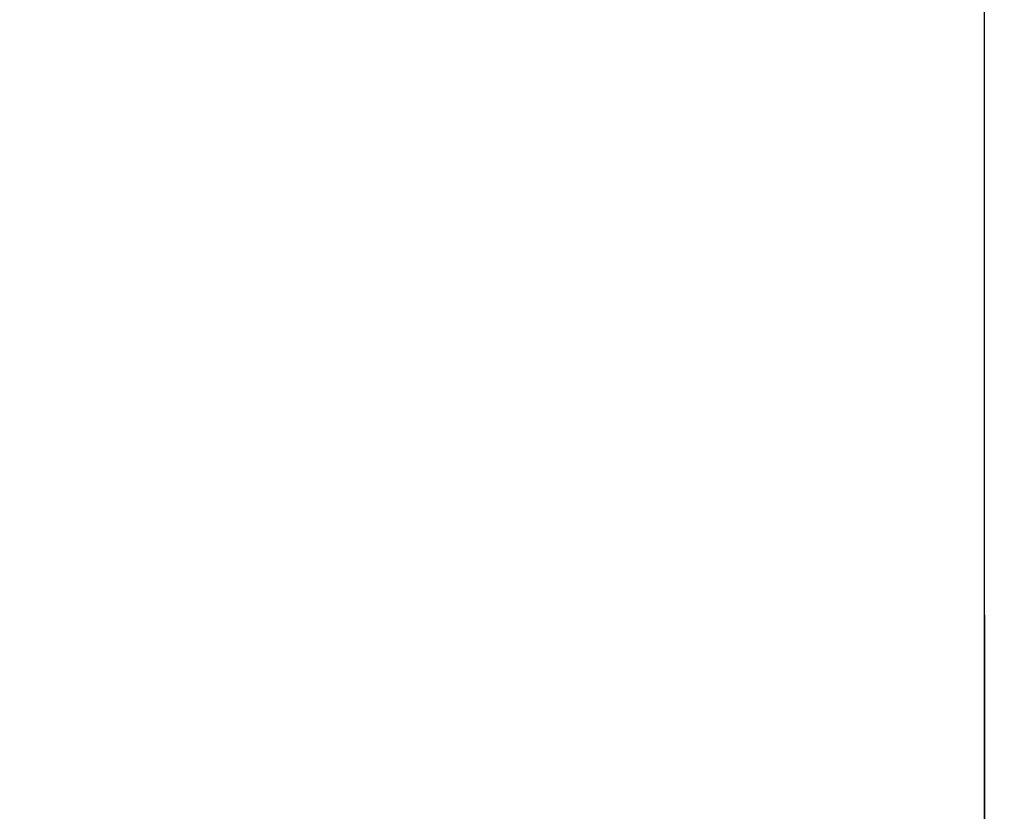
# Model space of a CAD drawing. Header units: millimetres. Extents: x -637441 to -130928, y -380379 to -53767.
# Tile 370 of 390: x -337416 to -337351, y -149209 to -149157. Entities that reach past the tile are written whole.
import ezdxf

# ---------------------------------------------------------------- set-up
doc = ezdxf.new("R2010")
doc.units = ezdxf.units.MM
doc.header["$LTSCALE"] = 10
doc.layers.add('CKTEXTY_MALE', color=7, linetype='Continuous', lineweight=25)
doc.layers.add('CrossSectionsGlass', color=4, linetype='Continuous')
doc.styles.get("Standard").update_dxf_attribs({"font": 'simplex.shx', "width": 0.8})
doc.dimstyles.new('normální', dxfattribs={"dimscale": 50, "dimtxt": 2.5, "dimasz": 2.5, "dimexe": 1.768, "dimexo": 5, "dimtad": 1, "dimrnd": 1, "dimtxsty": 'Standard', "dimblk1": 'OBLIQUE', "dimblk2": 'OBLIQUE', "dimsah": 1, "dimcen": 2.5, "dimdle": 1.8, "dimadec": 0, "dimazin": 0, "dimtfac": 1, "dimtix": 1, "dimtmove": 2, "dimatfit": 3, "dimfxl": 1, "dimarcsym": 0})

# ---------------------------------------------------------------- blocks, each defined once
blk = doc.blocks.new('_OBLIQUE')
at = {"color": 0, "linetype": 'ByBlock'}
blk.add_line((-0.5, -0.5), (0.5, 0.5), dxfattribs=at)
blk = doc.blocks.new('*D1462')
at = {"layer": 'CKTEXTY_MALE', "color": 0, "lineweight": -2}
for p, q in [((-337352.102, -149196.4), (-337352.102, -149709.764)), ((-337152.102, -149196.4), (-337152.102, -149709.764)), ((-337352.102, -149621.364), (-337477.102, -149621.364)), ((-337152.102, -149621.364), (-337352.102, -149621.364)), ((-337152.102, -149621.364), (-337027.102, -149621.364))]:
    blk.add_line(p, q, dxfattribs=at)
at = {"layer": 'DEFPOINTS', "color": 0}
for p in [(-337352.102, -148946.4), (-337152.102, -148946.4), (-337352.102, -149621.364)]:
    blk.add_point(p, dxfattribs=at)
at = {"layer": 'CKTEXTY_MALE', "color": 0, "lineweight": -2, "xscale": 125, "yscale": 125, "zscale": 125}
blk.add_blockref('_OBLIQUE', (-337352.102, -149621.364), dxfattribs=at)
at = {"layer": 'CKTEXTY_MALE', "color": 0, "lineweight": -2, "xscale": 125, "yscale": 125, "zscale": 125, "rotation": 180}
blk.add_blockref('_OBLIQUE', (-337152.102, -149621.364), dxfattribs=at)
at = {"layer": 'CKTEXTY_MALE', "color": 0, "insert": (-337252.102, -149527.614), "char_height": 125, "attachment_point": 5}
blk.add_mtext('200', dxfattribs=at)

msp = doc.modelspace()

# ---------------------------------------------------------------- linework, layer by layer
at = {"layer": 'CrossSectionsGlass', "color": 1}
msp.add_line((-337352.102, -152835.225), (-337352.102, -148946.4), dxfattribs=at)

# ---------------------------------------------------------------- dimensions: what is measured, and where the dimension line sits
at = {"layer": 'CKTEXTY_MALE'}
dim = msp.add_linear_dim(base=(-337352.102, -149621.364), p1=(-337152.102, -148946.4), p2=(-337352.102, -148946.4), dimstyle='normální', dxfattribs=at)
dim.commit()
dim.dimension.update_dxf_attribs({"geometry": '*D1462', "text_midpoint": (-337252.102, -149527.614)})

doc.saveas('drawing.dxf')
